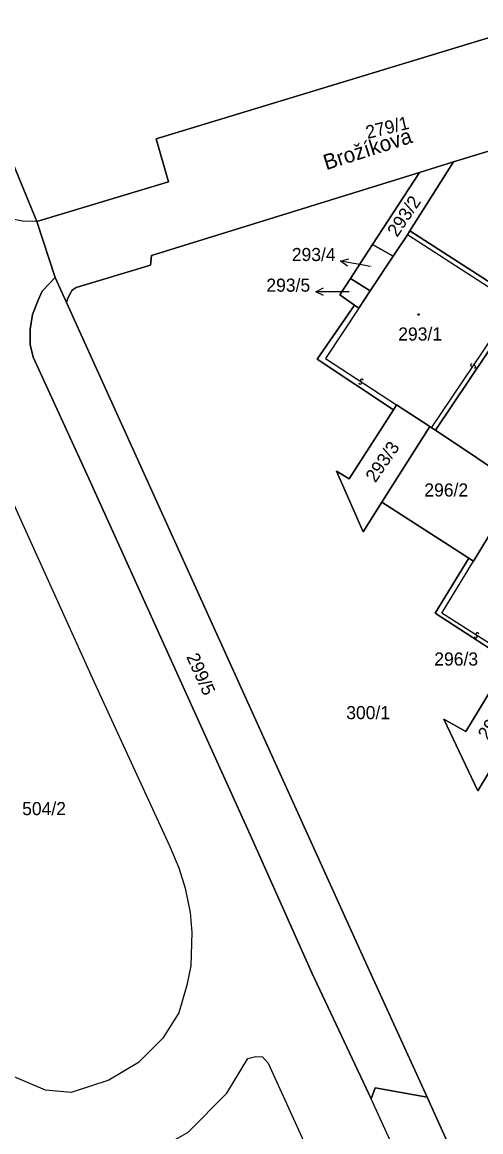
# Model space of a CAD drawing. Extents: x -598233 to -596890, y -1157848 to -1156431.
# Drawn here: x -597137.7 to -597078.2, y -1157365.9 to -1157221.8 of the extents above; entities that cross this region are included whole.
import ezdxf

# ---------------------------------------------------------------- set-up
doc = ezdxf.new("R2010")
doc.units = 0
for name, color, linetype in [('Level 1', 7, 'Continuous'), ('Level 11', 7, 'Continuous'), ('Level 13', 7, 'Continuous'), ('Level 3', 7, 'Continuous'), ('Level 4', 7, 'Continuous'), ('Level 5', 7, 'Continuous'), ('Level 57', 7, 'Continuous'), ('Level 60', 7, 'Continuous'), ('Vrstva 60', 7, 'Continuous')]:
    doc.layers.add(name, color=color, linetype=linetype)

msp = doc.modelspace()

# ---------------------------------------------------------------- linework, layer by layer
at = {"layer": 'Level 1'}
for points in [[(-597135.83, -1157247.7), (-597118.75, -1157242.54), (-597120.32, -1157236.98), (-597049.58, -1157215.4)], [(-597135.83, -1157247.7), (-597137.65, -1157247.68), (-597139.91, -1157247.24), (-597141.26, -1157246.72), (-597142.57, -1157245.88), (-597144.37, -1157243.98), (-597145.53, -1157242.55), (-597146.41, -1157240.62), (-597148, -1157236.23), (-597149.52, -1157231.79), (-597151.09, -1157226.79), (-597152.08, -1157223.55), (-597152.56, -1157221.88)], [(-597135.83, -1157247.7), (-597139.9, -1157237.8), (-597143.67, -1157226.54)], [(-597081.72, -1157239.96), (-597049.36, -1157230.09)], [(-597081.72, -1157239.96), (-597087.38, -1157248.92)], [(-597086.14, -1157241.33), (-597081.72, -1157239.96)], [(-597086.14, -1157241.33), (-597120.93, -1157252.11), (-597121.05, -1157253.37), (-597130.72, -1157256.28), (-597131.22, -1157256.61), (-597131.59, -1157257.23), (-597131.83, -1157257.77), (-597131.97, -1157258.22)], [(-597092.22, -1157250.67), (-597086.14, -1157241.33)], [(-597135.83, -1157247.7), (-597133.44, -1157254.98)], [(-597087.71, -1157249.42), (-597089.56, -1157252.22)], [(-597087.38, -1157248.92), (-597087.71, -1157249.42)], [(-597084.07, -1157274.81), (-597072.96, -1157258.24), (-597087.38, -1157248.92)], [(-597095.1, -1157255.09), (-597092.22, -1157250.67)], [(-597092.22, -1157250.67), (-597089.56, -1157252.22)], [(-597089.56, -1157252.22), (-597092.53, -1157256.7)], [(-597133.44, -1157254.98), (-597135.13, -1157256.75), (-597135.66, -1157257.91), (-597136.38, -1157259.77), (-597136.7, -1157261.7), (-597136.7, -1157263.67), (-597136.28, -1157265.3), (-597129.06, -1157281.06), (-597107.86, -1157327.89), (-597100.12, -1157345.27), (-597092.43, -1157361.6)], [(-597131.97, -1157258.22), (-597133.44, -1157254.98)], [(-597095.1, -1157255.09), (-597096.49, -1157257.23), (-597094.6, -1157258.56)], [(-597092.53, -1157256.7), (-597095.1, -1157255.09)], [(-597094, -1157258.94), (-597092.53, -1157256.7)], [(-597085.13, -1157361.41), (-597093.56, -1157343.02), (-597131.97, -1157258.22)], [(-597094.6, -1157258.56), (-597099.43, -1157265.56), (-597089.53, -1157272.14)], [(-597094.6, -1157258.56), (-597094, -1157258.94)], [(-597089.12, -1157271.5), (-597089.53, -1157272.14)], [(-597089.12, -1157271.5), (-597084.79, -1157274.33)], [(-597089.53, -1157272.14), (-597095.29, -1157281.13), (-597096.9, -1157280.14), (-597093.46, -1157287.99), (-597091.02, -1157284.14)], [(-597091.02, -1157284.14), (-597084.79, -1157274.33)], [(-597084.79, -1157274.33), (-597084.57, -1157274.48)], [(-597084.07, -1157274.81), (-597084.57, -1157274.48)], [(-597084.07, -1157274.81), (-597073.18, -1157282.05)], [(-597140.43, -1157280.76), (-597138.27, -1157285.6), (-597128.36, -1157307.52), (-597118.56, -1157328.85), (-597117.4, -1157331.64), (-597116.56, -1157334.25), (-597115.91, -1157337.4), (-597115.69, -1157340.02), (-597115.83, -1157344.35), (-597116.36, -1157346.84), (-597117.37, -1157350.43), (-597119.46, -1157353.72), (-597122.61, -1157356.91), (-597126.46, -1157359.17), (-597131.35, -1157360.78), (-597134.71, -1157360.48), (-597140.2, -1157358.13)], [(-597073.18, -1157282.05), (-597079.13, -1157291.8)], [(-597079.72, -1157291.42), (-597091.02, -1157284.14)], [(-597074.48, -1157304.77), (-597084.11, -1157298.56), (-597079.72, -1157291.42)], [(-597079.13, -1157291.8), (-597079.72, -1157291.42)], [(-597075.06, -1157305.58), (-597080.14, -1157313.91), (-597082.98, -1157312.32), (-597078.56, -1157321.62), (-597075.81, -1157317.03)], [(-597117.22, -1157378.05), (-597121.45, -1157368.73), (-597119.11, -1157367.64), (-597116.19, -1157365.94), (-597111.16, -1157360.89), (-597108.42, -1157356.36), (-597107.38, -1157356.1), (-597106.52, -1157356.16), (-597105.79, -1157356.97), (-597101.84, -1157365.65), (-597095.37, -1157379.93), (-597088.5, -1157395.15), (-597087.27, -1157400.29), (-597084.53, -1157409.47), (-597091.69, -1157402.39), (-597093.72, -1157400.47), (-597101.41, -1157392.61), (-597117.22, -1157378.05)], [(-597092.43, -1157361.6), (-597091.88, -1157360.19), (-597085.13, -1157361.41)], [(-597083.42, -1157381.33), (-597092.43, -1157361.6)], [(-597079.93, -1157372.89), (-597085.13, -1157361.41)]]:
    msp.add_lwpolyline(points, dxfattribs=at)
at = {"layer": 'Level 13'}
for centre, start, end in [((-597079.32, -1157266.36), 93.4362, 325.5342), ((-597079.02, -1157266.56), 273.2218, 145.8118), ((-597093.82, -1157268.64), 183.9881, 56.5781), ((-597093.62, -1157268.34), 4.2026, 236.3006), ((-597078.83, -1157301.59), 185.0163, 57.1143), ((-597078.63, -1157301.28), 4.8018, 237.3918)]:
    msp.add_arc(centre, 0.184, start, end, dxfattribs=at)
at = {"layer": 'Level 3'}
for points in [[(-597084.57, -1157274.48), (-597073.77, -1157258.43), (-597087.71, -1157249.42)], [(-597094, -1157258.94), (-597098.33, -1157265.48), (-597089.12, -1157271.5)], [(-597074.2, -1157304.31), (-597083.26, -1157298.57), (-597079.13, -1157291.8)]]:
    msp.add_lwpolyline(points, dxfattribs=at)
at = {"layer": 'Level 5'}
for radius in [0.09, 0.0521]:
    msp.add_circle((-597086.26, -1157259.79), radius, dxfattribs=at)
at = {"layer": 'Level 57'}
for p, q in [((-597093.43, -1157253.39), (-597096.38, -1157252.84)), ((-597092.58, -1157253.55), (-597093.43, -1157253.39)), ((-597096.59, -1157256.82), (-597099.59, -1157256.82)), ((-597095.29, -1157256.82), (-597096.59, -1157256.82))]:
    msp.add_line(p, q, dxfattribs=at)
for points in [[(-597095.49, -1157253.52), (-597096.38, -1157252.84), (-597095.31, -1157252.53)], [(-597098.59, -1157257.32), (-597099.59, -1157256.82), (-597098.59, -1157256.32)]]:
    msp.add_lwpolyline(points, dxfattribs=at)
at = {"layer": 'Level 60'}
for points in [[(-597049.58, -1157215.4), (-597120.32, -1157236.98), (-597118.75, -1157242.54), (-597135.83, -1157247.7), (-597139.9, -1157237.8)], [(-597049.36, -1157230.09), (-597081.72, -1157239.96), (-597086.14, -1157241.33), (-597120.93, -1157252.11), (-597121.05, -1157253.37), (-597130.72, -1157256.28), (-597131.22, -1157256.61), (-597131.59, -1157257.23), (-597131.83, -1157257.77), (-597131.97, -1157258.22), (-597133.44, -1157254.98), (-597135.83, -1157247.7), (-597118.75, -1157242.54), (-597120.32, -1157236.98), (-597049.58, -1157215.4)], [(-597073.18, -1157282.05), (-597084.07, -1157274.81), (-597072.96, -1157258.24), (-597087.38, -1157248.92), (-597081.72, -1157239.96), (-597049.36, -1157230.09)], [(-597079.93, -1157372.89), (-597085.13, -1157361.41), (-597093.56, -1157343.02), (-597131.97, -1157258.22), (-597131.83, -1157257.77), (-597131.59, -1157257.23), (-597131.22, -1157256.61), (-597130.72, -1157256.28), (-597121.05, -1157253.37), (-597120.93, -1157252.11), (-597086.14, -1157241.33), (-597092.22, -1157250.67), (-597095.1, -1157255.09), (-597096.49, -1157257.23), (-597094.6, -1157258.56), (-597099.43, -1157265.56), (-597089.53, -1157272.14), (-597095.29, -1157281.13), (-597096.9, -1157280.14), (-597093.46, -1157287.99), (-597091.02, -1157284.14), (-597079.72, -1157291.42), (-597084.11, -1157298.56), (-597074.48, -1157304.77)], [(-597138.27, -1157285.6), (-597128.36, -1157307.52), (-597118.56, -1157328.85), (-597117.4, -1157331.64), (-597116.56, -1157334.25), (-597115.91, -1157337.4), (-597115.69, -1157340.02), (-597115.83, -1157344.35), (-597116.36, -1157346.84), (-597117.37, -1157350.43), (-597119.46, -1157353.72), (-597122.61, -1157356.91), (-597126.46, -1157359.17), (-597131.35, -1157360.78), (-597134.71, -1157360.48), (-597140.2, -1157358.13)], [(-597075.06, -1157305.58), (-597080.14, -1157313.91), (-597082.98, -1157312.32), (-597078.56, -1157321.62), (-597075.81, -1157317.03)]]:
    msp.add_lwpolyline(points, dxfattribs=at)
for points in [[(-597135.83, -1157247.7), (-597137.65, -1157247.68), (-597139.91, -1157247.24), (-597141.26, -1157246.72), (-597142.57, -1157245.88), (-597144.37, -1157243.98), (-597145.53, -1157242.55), (-597146.41, -1157240.62), (-597148, -1157236.23), (-597149.52, -1157231.79), (-597151.09, -1157226.79), (-597152.08, -1157223.55), (-597152.56, -1157221.88), (-597143.67, -1157226.54), (-597139.9, -1157237.8)], [(-597081.72, -1157239.96), (-597087.38, -1157248.92), (-597087.71, -1157249.42), (-597089.56, -1157252.22), (-597092.22, -1157250.67), (-597086.14, -1157241.33)], [(-597099.43, -1157265.56), (-597094.6, -1157258.56), (-597094, -1157258.94), (-597092.53, -1157256.7), (-597089.56, -1157252.22), (-597087.71, -1157249.42), (-597087.38, -1157248.92), (-597072.96, -1157258.24), (-597084.07, -1157274.81), (-597084.57, -1157274.48), (-597084.79, -1157274.33), (-597089.12, -1157271.5), (-597089.53, -1157272.14)], [(-597095.1, -1157255.09), (-597092.22, -1157250.67), (-597089.56, -1157252.22), (-597092.53, -1157256.7)], [(-597135.13, -1157256.75), (-597133.44, -1157254.98), (-597131.97, -1157258.22), (-597093.56, -1157343.02), (-597085.13, -1157361.41), (-597091.88, -1157360.19), (-597092.43, -1157361.6), (-597100.12, -1157345.27), (-597107.86, -1157327.89), (-597129.06, -1157281.06), (-597136.28, -1157265.3), (-597136.7, -1157263.67), (-597136.7, -1157261.7), (-597136.38, -1157259.77), (-597135.66, -1157257.91)], [(-597096.49, -1157257.23), (-597095.1, -1157255.09), (-597092.53, -1157256.7), (-597094, -1157258.94), (-597094.6, -1157258.56)], [(-597096.9, -1157280.14), (-597095.29, -1157281.13), (-597089.53, -1157272.14), (-597089.12, -1157271.5), (-597084.79, -1157274.33), (-597091.02, -1157284.14), (-597093.46, -1157287.99)], [(-597084.57, -1157274.48), (-597084.07, -1157274.81), (-597073.18, -1157282.05), (-597079.13, -1157291.8), (-597079.72, -1157291.42), (-597091.02, -1157284.14), (-597084.79, -1157274.33)], [(-597074.48, -1157304.77), (-597084.11, -1157298.56), (-597079.72, -1157291.42), (-597079.13, -1157291.8), (-597073.18, -1157282.05), (-597072.86, -1157281.54), (-597058.25, -1157290.79), (-597068.65, -1157307.84), (-597069.24, -1157307.46), (-597069.63, -1157307.21), (-597074.2, -1157304.31)], [(-597075.06, -1157305.58), (-597069.94, -1157307.71), (-597075.81, -1157317.03), (-597078.56, -1157321.62), (-597082.98, -1157312.32), (-597080.14, -1157313.91)], [(-597117.22, -1157378.05), (-597121.45, -1157368.73), (-597119.11, -1157367.64), (-597116.19, -1157365.94), (-597111.16, -1157360.89), (-597108.42, -1157356.36), (-597107.38, -1157356.1), (-597106.52, -1157356.16), (-597105.79, -1157356.97), (-597101.84, -1157365.65), (-597095.37, -1157379.93), (-597088.5, -1157395.15), (-597087.27, -1157400.29), (-597084.53, -1157409.47), (-597091.69, -1157402.39), (-597093.72, -1157400.47), (-597101.41, -1157392.61)], [(-597085.13, -1157361.41), (-597079.93, -1157372.89), (-597083.42, -1157381.33), (-597092.43, -1157361.6), (-597091.88, -1157360.19)]]:
    msp.add_lwpolyline(points, close=True, dxfattribs=at)
at = {"layer": 'Vrstva 60'}
for points in [[(-597083.42, -1157381.33), (-597092.43, -1157361.6), (-597100.12, -1157345.27), (-597107.86, -1157327.89), (-597129.06, -1157281.06), (-597136.28, -1157265.3), (-597136.7, -1157263.67), (-597136.7, -1157261.7), (-597136.38, -1157259.77), (-597135.66, -1157257.91), (-597135.13, -1157256.75), (-597133.44, -1157254.98), (-597135.83, -1157247.7), (-597137.65, -1157247.68), (-597139.91, -1157247.24)], [(-597138.27, -1157285.6), (-597128.36, -1157307.52), (-597118.56, -1157328.85), (-597117.4, -1157331.64), (-597116.56, -1157334.25), (-597115.91, -1157337.4), (-597115.69, -1157340.02), (-597115.83, -1157344.35), (-597116.36, -1157346.84), (-597117.37, -1157350.43), (-597119.46, -1157353.72), (-597122.61, -1157356.91), (-597126.46, -1157359.17), (-597131.35, -1157360.78), (-597134.71, -1157360.48), (-597140.2, -1157358.13)]]:
    msp.add_lwpolyline(points, dxfattribs=at)
msp.add_lwpolyline([(-597119.11, -1157367.64), (-597116.19, -1157365.94), (-597111.16, -1157360.89), (-597108.42, -1157356.36), (-597107.38, -1157356.1), (-597106.52, -1157356.16), (-597105.79, -1157356.97), (-597101.84, -1157365.65), (-597095.37, -1157379.93), (-597088.5, -1157395.15), (-597087.27, -1157400.29), (-597084.53, -1157409.47), (-597091.69, -1157402.39), (-597093.72, -1157400.47), (-597101.41, -1157392.61), (-597117.22, -1157378.05), (-597121.45, -1157368.73)], close=True, dxfattribs=at)

# ---------------------------------------------------------------- texts
at = {"layer": 'Level 11'}
msp.add_text('Brožíkova', height=2, rotation=17.6963, dxfattribs=at).set_placement((-597098.25, -1157241.05))
at = {"layer": 'Level 4'}
for s, rotation, p in [('279/1', 13.6897, (-597092.89, -1157236.99)), ('293/2', 56.0421, (-597089.04, -1157249.83)), ('293/3', 55.4699, (-597091.87, -1157281.7)), ('299/5', 294.1943, (-597116.45, -1157304.21)), ('296/4', 57.0535, (-597077.26, -1157315.14))]:
    msp.add_text(s, height=1.7, rotation=rotation, dxfattribs=at).set_placement(p)
for s, height, p in [('293/4', 0.1, (-597092.58, -1157253.55)), ('293/5', 0.1, (-597095.29, -1157256.82)), ('293/1', 1.7, (-597088.9, -1157263.16)), ('296/2', 1.7, (-597085.51, -1157283.41)), ('504/2', 1.7, (-597137.73, -1157324.78))]:
    msp.add_text(s, height=height, dxfattribs=at).set_placement(p)
at = {"layer": 'Level 57'}
for s, p in [('293/4', (-597102.72, -1157252.84)), ('293/5', (-597106.02, -1157256.82)), ('296/3', (-597084.22, -1157305.36)), ('300/1', (-597095.65, -1157312.32))]:
    msp.add_text(s, height=1.7, dxfattribs=at).set_placement(p)

doc.saveas('drawing.dxf')
